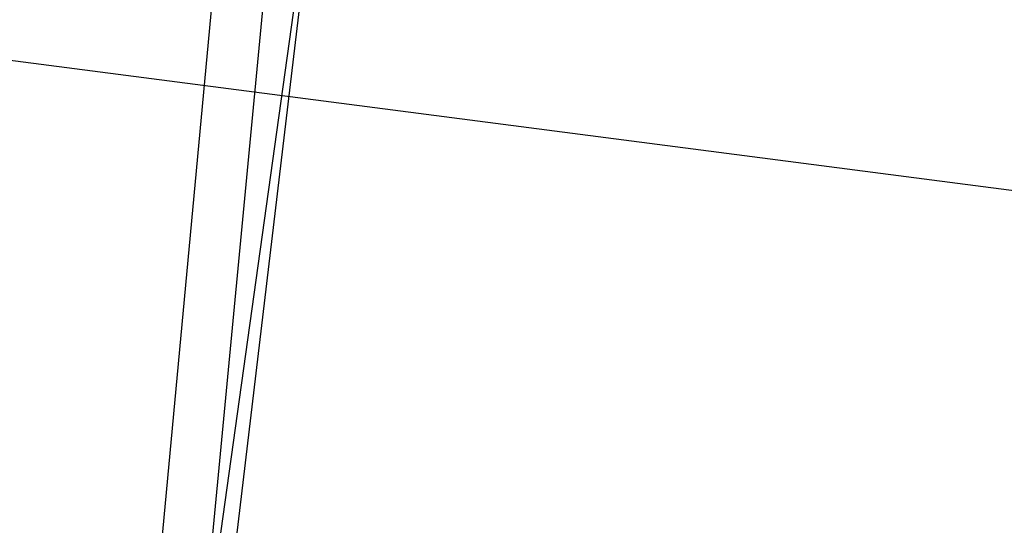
# Model space of a CAD drawing. Header units: feet. Extents: x -79 to 198, y -22 to 181.
# Tile 736 of 982: x 99.486 to 99.763, y 153.185 to 153.327. Entities that reach past the tile are written whole.
import ezdxf

# ---------------------------------------------------------------- set-up
doc = ezdxf.new("R2010")
doc.units = ezdxf.units.FT
doc.layers.add('A-AREA-UNIDAD', color=30, linetype='CONTINUOUS')
doc.layers.add('A-LINEA', color=7, linetype='CONTINUOUS')

msp = doc.modelspace()

# ---------------------------------------------------------------- linework, layer by layer
at = {"layer": 'A-AREA-UNIDAD'}
msp.add_lwpolyline([(122.848, 148.0889), (115.808, 150.2578), (115.2, 150.2578), (115.168, 150.4178), (111.328, 151.2178), (111.28, 151.3778), (104, 152.7289), (99.072, 153.3689), (92.192, 153.9022), (87.92, 153.9733), (87.92, 152.7289), (87.2, 149.8133), (91.36, 148.8889), (91.52, 148.5333), (92.672, 148.4089), (92.72, 147.2889), (92.512, 146.4889), (94.848, 146.0622), (96.96, 145.4222), (97.088, 143.9822), (93.088, 127.1644), (96.32, 126.4178)], dxfattribs=at)
at = {"layer": 'A-LINEA'}
for points in [[(99.4933, 152.8311), (99.7867, 152.7911), (99.8533, 153.3778), (99.5733, 153.4044), (99.4933, 152.8311)], [(99.7867, 152.8044), (99.4933, 152.8311), (99.5467, 153.4044), (99.84, 153.3778), (99.7867, 152.8044)], [(99.4933, 152.8311), (99.7867, 152.7911), (99.8533, 153.3778), (99.5733, 153.4044), (99.4933, 152.8311)], [(99.7867, 152.8044), (99.4933, 152.8311), (99.5467, 153.4044), (99.84, 153.3778), (99.7867, 152.8044)], [(99.5067, 152.8444), (99.7733, 152.8044), (99.84, 153.3644), (99.5733, 153.4044), (99.5067, 152.8444)], [(99.5067, 152.8444), (99.7733, 152.8044), (99.84, 153.3644), (99.5733, 153.4044), (99.5067, 152.8444)], [(99.7733, 152.8178), (99.5067, 152.8311), (99.56, 153.3911), (99.8267, 153.3644), (99.7733, 152.8178)], [(99.7733, 152.8178), (99.5067, 152.8311), (99.56, 153.3911), (99.8267, 153.3644), (99.7733, 152.8178)]]:
    msp.add_lwpolyline(points, dxfattribs=at)

doc.saveas('drawing.dxf')
